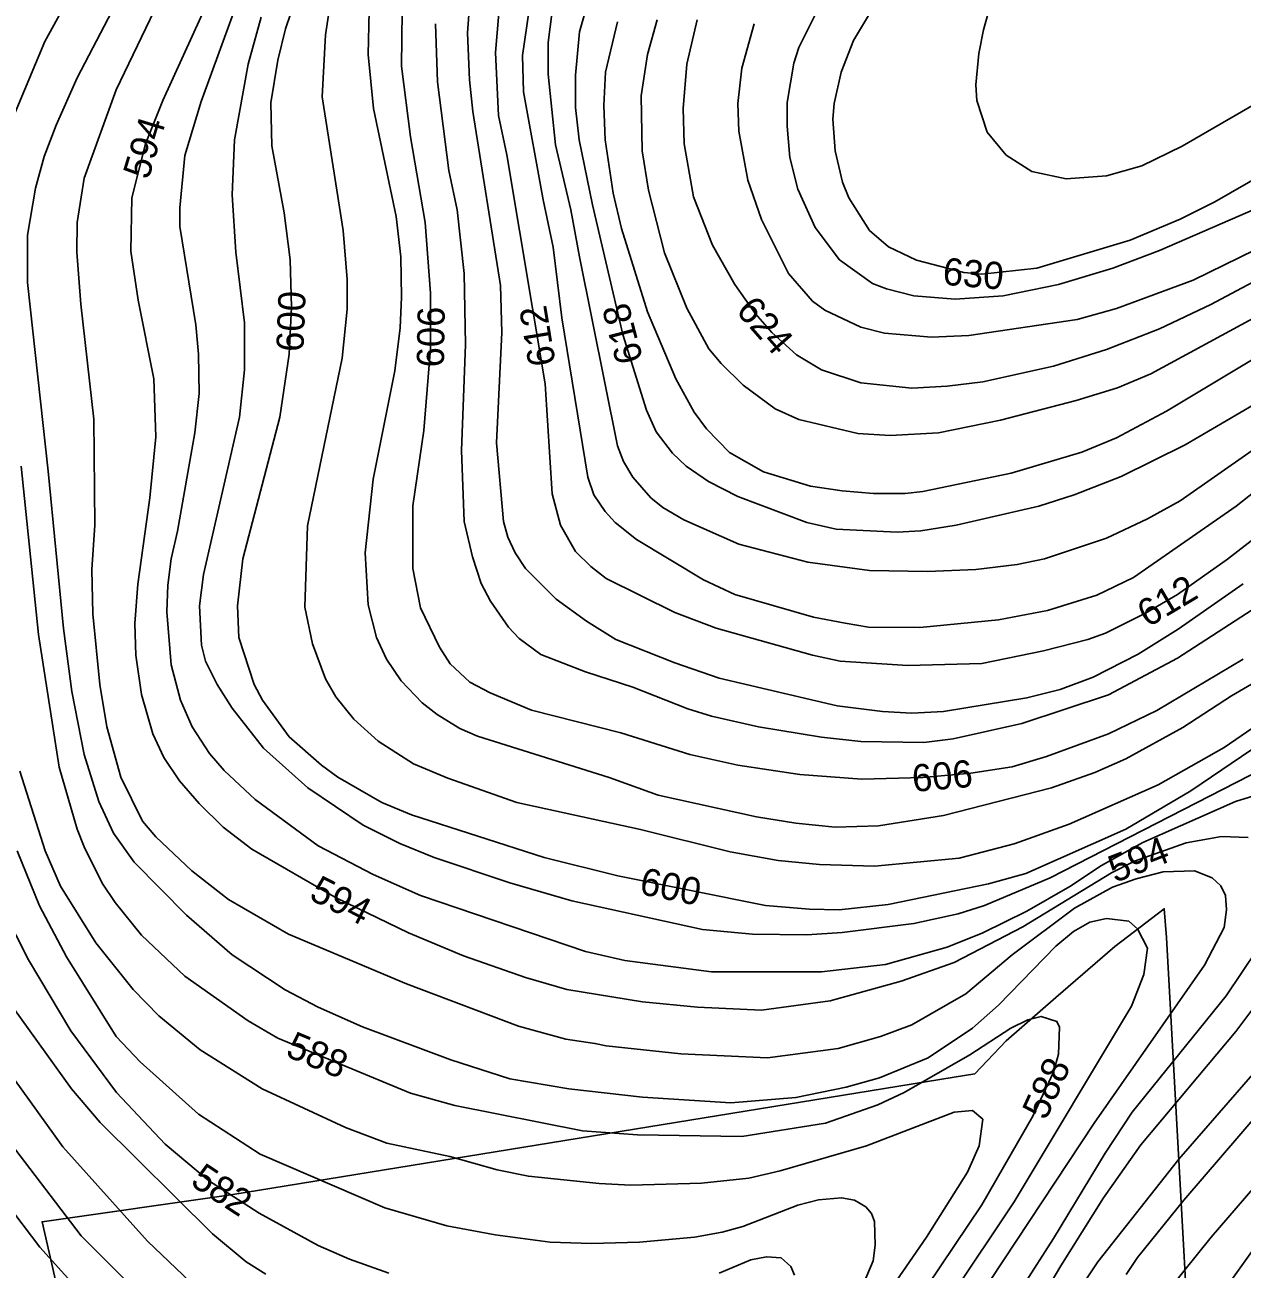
# Model space of a CAD drawing. Extents: x -709418 to -703832, y -1161719 to -1157826.
# Drawn here: x -709000.3 to -708642.1, y -1161138 to -1160771.9 of the extents above; entities that cross this region are included whole.
import ezdxf

# ---------------------------------------------------------------- set-up
doc = ezdxf.new("R2010")
doc.units = 0
for name, color, linetype in [('120_vrstevnice hlavní', 7, 'Continuous'), ('121_vrstevnice hlavní_popis', 7, 'Continuous'), ('122_vrstevnice základní', 7, 'Continuous'), ('541_PHO_II. st', 7, 'Continuous')]:
    doc.layers.add(name, color=color, linetype=linetype)

msp = doc.modelspace()

# ---------------------------------------------------------------- linework, layer by layer
at = {"layer": '120_vrstevnice hlavní'}
for points in [[(-708963.16, -1160745.88), (-708984.85, -1160787.53), (-708991.08, -1160801.42), (-708994.55, -1160810.68), (-708997.15, -1160819.93), (-708999.46, -1160833.82), (-708999.46, -1160847.71), (-708993.39, -1160903.25), (-708988.91, -1160949.54), (-708986.45, -1160968.05), (-708982.83, -1160986.56), (-708978.49, -1161000.45), (-708974.15, -1161009.71), (-708968.08, -1161018.24), (-708952.74, -1161033.86), (-708939.29, -1161045.58), (-708923.67, -1161055.85), (-708913.98, -1161060.91), (-708900.96, -1161066.7), (-708874.93, -1161076.39), (-708857.57, -1161082.03), (-708840.21, -1161084.92)], [(-708920.49, -1160764.1), (-708923.53, -1160773.07), (-708925.84, -1160782.33), (-708927.86, -1160794.8), (-708927.6, -1160807.53), (-708923.96, -1160827.17), (-708922.22, -1160841.05), (-708921.79, -1160854.94), (-708922.51, -1160868.82), (-708925.26, -1160887.34), (-708936.11, -1160929), (-708937.7, -1160942.88), (-708937.27, -1160952.14), (-708932.78, -1160966.03), (-708930.32, -1160970.65)], [(-708869.28, -1160764.97), (-708870.01, -1160774.23), (-708869.43, -1160788.11), (-708868.42, -1160797.37), (-708860.32, -1160848.57), (-708859.88, -1160862.46), (-708861.47, -1160894.86), (-708859.45, -1160918), (-708858.15, -1160922.63), (-708855.98, -1160927.26), (-708852.94, -1160931.89)], [(-708747.49, -1160761.5), (-708756.46, -1160776.54), (-708760.08, -1160785.8), (-708762.1, -1160795.06), (-708762.54, -1160799.68), (-708761.81, -1160808.94), (-708759.64, -1160818.2), (-708757.76, -1160822.83), (-708751.71, -1160832.37), (-708746.17, -1160837.26), (-708737.85, -1160841.18), (-708723.92, -1160844.81), (-708718.71, -1160845.25), (-708702.51, -1160843.51), (-708675.03, -1160835.27), (-708660.27, -1160829.05), (-708650.15, -1160823.98), (-708625.7, -1160809.95), (-708603.28, -1160794.91), (-708575.51, -1160777.26), (-708566.25, -1160770.32)], [(-708825.89, -1160771.05), (-708829.36, -1160785.8), (-708829.94, -1160795.63), (-708829.51, -1160805.76), (-708827.19, -1160821.38), (-708824.73, -1160831.8), (-708817.07, -1160856.39), (-708808.68, -1160876.06), (-708803.33, -1160885.89), (-708799.71, -1160890.81), (-708792.91, -1160897.75), (-708782.93, -1160903.39), (-708769.05, -1160907.59), (-708759.79, -1160909.04), (-708750.53, -1160909.76), (-708741.27, -1160909.76), (-708736.07, -1160909.18), (-708710.03, -1160903.83), (-708689.2, -1160897.61), (-708679.08, -1160893.41), (-708664.32, -1160885.6), (-708629.03, -1160864.34)], [(-708852.94, -1160931.89), (-708843.97, -1160940.86), (-708835, -1160947.37), (-708826.33, -1160952.72), (-708808.97, -1160959.66), (-708795.95, -1160964.15), (-708761.23, -1160972.25), (-708747.93, -1160973.98), (-708739.25, -1160974.41), (-708729.99, -1160973.98), (-708705.4, -1160969.93), (-708695.57, -1160967.47), (-708685.88, -1160963.85), (-708672.71, -1160957.06), (-708660.85, -1160949.68), (-708641.76, -1160936.37)], [(-708930.32, -1160970.65), (-708922.51, -1160981.36), (-708912.97, -1160989.75), (-708908.19, -1160993.22), (-708895.18, -1161000.74), (-708886.5, -1161004.36), (-708847.44, -1161016.94), (-708825.75, -1161022.29), (-708782.35, -1161030.97), (-708769.34, -1161032.13), (-708760.66, -1161032.27), (-708746.19, -1161030.68), (-708716.68, -1161024.61), (-708705.69, -1161021.57), (-708676.28, -1161008.53), (-708657.13, -1160997.28), (-708636.2, -1160983.09)], [(-708840.21, -1161084.92), (-708818.51, -1161087.38), (-708792.48, -1161089.12), (-708773.39, -1161087.53), (-708758.63, -1161084.49), (-708748.8, -1161081.74), (-708734.48, -1161075.81), (-708721.46, -1161067.13), (-708713.79, -1161060.33), (-708696.87, -1161042.98), (-708691.66, -1161038.64), (-708686.89, -1161035.89), (-708681.97, -1161034.88), (-708675.46, -1161035.6), (-708672.86, -1161037.91), (-708669.96, -1161043.55), (-708670.98, -1161051.36), (-708674.59, -1161060.62), (-708709.16, -1161118.19), (-708727.68, -1161145.96)], [(-708929.31, -1161139.45), (-708935.1, -1161135.84), (-708945.08, -1161127.59), (-708978.06, -1161094.9), (-708986.59, -1161084.92), (-709008.87, -1161053.97)], [(-708614.28, -1161065.4), (-708659.26, -1161117.76), (-708672.86, -1161134.54), (-708676.18, -1161139.6)]]:
    msp.add_lwpolyline(points, dxfattribs=at)
at = {"layer": '122_vrstevnice základní'}
for points in [[(-708907.9, -1160680.5), (-708959.69, -1160794.19), (-708964.75, -1160806.92), (-708968.8, -1160822.83), (-708969.09, -1160838.45), (-708966.92, -1160852.91), (-708962.29, -1160876.06), (-708961.75, -1160893.14), (-708963.45, -1160911.06), (-708967.06, -1160936.52), (-708967.93, -1160948.09), (-708967.64, -1160957.35), (-708965.91, -1160968.92), (-708962.58, -1160980.49), (-708959.4, -1160987.43), (-708954.77, -1160994.38), (-708948.98, -1161001.03), (-708941.9, -1161007.97), (-708933.51, -1161014.48), (-708908.63, -1161028.8), (-708887.36, -1161039.07)], [(-708712.35, -1160752.53), (-708718.13, -1160773.36), (-708719.58, -1160780.3), (-708720.45, -1160789.56), (-708720.16, -1160794.19), (-708717.12, -1160803.45), (-708711.48, -1160810.24), (-708703.96, -1160815.02), (-708693.83, -1160817.19), (-708681.97, -1160816.32), (-708671.56, -1160813.43), (-708659.7, -1160807.64), (-708631.06, -1160791.01), (-708584.77, -1160761.64)], [(-708634.82, -1160997.56), (-708644.07, -1161000.45), (-708671.27, -1161012.46), (-708683.42, -1161019.25), (-708692.82, -1161025.47), (-708705.4, -1161032.71), (-708718.42, -1161039.07), (-708728.84, -1161043.27), (-708747.06, -1161048.33), (-708765.86, -1161050.5), (-708798.26, -1161050.5), (-708823.72, -1161047.17), (-708835.29, -1161044.57), (-708883.89, -1161028.08), (-708897.78, -1161021.86), (-708913.98, -1161013.47), (-708932.49, -1160999.87), (-708941.61, -1160991.34), (-708945.95, -1160986.28), (-708951.01, -1160978.47), (-708954.48, -1160970.65), (-708957.23, -1160960.24), (-708958.53, -1160944.62), (-708958.24, -1160936.81), (-708957.23, -1160929), (-708955.35, -1160920.9), (-708950.29, -1160891.97), (-708948.98, -1160880.4), (-708949.13, -1160868.82), (-708950, -1160860.15), (-708954.62, -1160831.22), (-708954.62, -1160825.72), (-708953.18, -1160810.39), (-708948.39, -1160794.49), (-708933.94, -1160754.84)], [(-708985.87, -1160761.21), (-708994.4, -1160776.83), (-709003.08, -1160797.66)], [(-708833.41, -1160761.21), (-708837.03, -1160773.94), (-708838.19, -1160786.67), (-708838.19, -1160796.21), (-708837.17, -1160805.76), (-708833.27, -1160824.85), (-708824.3, -1160863.04), (-708817.36, -1160885.31), (-708814.46, -1160891.68), (-708809.69, -1160897.9), (-708805.64, -1160901.8), (-708799.13, -1160906.29), (-708790.45, -1160910.63), (-708770.2, -1160918.29), (-708761.52, -1160920.32), (-708743.59, -1160921.19), (-708736.65, -1160920.75), (-708726.23, -1160919.16), (-708701.93, -1160913.52), (-708691.52, -1160910.19), (-708677.63, -1160904.84), (-708658.83, -1160895.44), (-708638.72, -1160883.72)], [(-708529.22, -1160758.89), (-708565.53, -1160785.8), (-708598.08, -1160805.47), (-708630.04, -1160822.54), (-708666.35, -1160838.3), (-708680.09, -1160843.51), (-708696.15, -1160848.29), (-708712.35, -1160851.61), (-708726.52, -1160852.62), (-708738.67, -1160851.61), (-708746.77, -1160849.59), (-708750.82, -1160848), (-708760.51, -1160841.05), (-708767.74, -1160831.51), (-708772.81, -1160820.22), (-708775.12, -1160810.97), (-708775.99, -1160801.71), (-708775.99, -1160794.77), (-708773.96, -1160783.2), (-708772.52, -1160778.57), (-708766.73, -1160766.99)], [(-708685.59, -1161095.05), (-708653.19, -1161048.62), (-708647.4, -1161037.48), (-708646.68, -1161032.27), (-708646.97, -1161028.08), (-708648.39, -1161025.26), (-708650.87, -1161022.87), (-708656.08, -1161020.84), (-708665.34, -1161021.13), (-708673.29, -1161023.16), (-708680.23, -1161025.62), (-708691.37, -1161031.84), (-708709.74, -1161045.58), (-708723.34, -1161057.01), (-708739.25, -1161066.12), (-708748.51, -1161069.59), (-708760.95, -1161073.06), (-708781.77, -1161075.81), (-708807.23, -1161074.65), (-708829.22, -1161072.34), (-708832.54, -1161071.62), (-708841.08, -1161070.31), (-708854.97, -1161066.55), (-708887.94, -1161054.11), (-708922.66, -1161039.5), (-708940.3, -1161029.23), (-708951.15, -1161020.84), (-708961.71, -1161010.86), (-708965.62, -1161006.24), (-708971.98, -1160993.22), (-708976.18, -1160978.47), (-708978.2, -1160966.03), (-708980.23, -1160945.2), (-708980.52, -1160932.18), (-708979.65, -1160919.16), (-708979.94, -1160887.92), (-708983.8, -1160854.05), (-708985, -1160838.74), (-708984.85, -1160830.06), (-708982.83, -1160817.04), (-708973.43, -1160791.01), (-708959.69, -1160762.37)], [(-708851.2, -1160762.66), (-708853.81, -1160780.88), (-708853.52, -1160791.58), (-708847.73, -1160823.41), (-708844.84, -1160837.29), (-708842.24, -1160858.12), (-708834.57, -1160904.99), (-708832.83, -1160910.19), (-708829.51, -1160915.11), (-708826.61, -1160918.29), (-708820.25, -1160923.35), (-708800.58, -1160935.22), (-708791.32, -1160939.56), (-708768.18, -1160946.21), (-708758.92, -1160947.94), (-708751.98, -1160949.1), (-708736.94, -1160949.25), (-708713.79, -1160946.93), (-708699.33, -1160944.18), (-708684.86, -1160939.7), (-708674.01, -1160934.49), (-708643.78, -1160913.52), (-708610.81, -1160887.48)], [(-708898.94, -1160767.86), (-708899.23, -1160780.59), (-708897.63, -1160796.5), (-708890.98, -1160828.32)], [(-708641.76, -1160958.5), (-708667.22, -1160973.69), (-708681.39, -1160980.49), (-708699.62, -1160987.14), (-708709.74, -1160990.18), (-708721.89, -1160992.06), (-708736.07, -1160993.36), (-708754, -1160993.8), (-708772.23, -1160992.5), (-708790.45, -1160989.75), (-708804.63, -1160986.56), (-708824.88, -1160980.2), (-708851.2, -1160973.55), (-708863.35, -1160968.48), (-708869.28, -1160965.3), (-708875.07, -1160959.95), (-708878.25, -1160955.03), (-708883.89, -1160943.46), (-708886.06, -1160931.89), (-708886.06, -1160913.38), (-708882.88, -1160891.24), (-708880.86, -1160867.09), (-708880.86, -1160850.89), (-708882.45, -1160830.06), (-708886.79, -1160804.89), (-708889.39, -1160784.06), (-708889.24, -1160767.86)], [(-708860.75, -1160768.44), (-708861.76, -1160780.01), (-708860.89, -1160798.53), (-708858.44, -1160810.1)], [(-708598.94, -1160870.12), (-708618.91, -1160883), (-708660.27, -1160911.93), (-708669.96, -1160917.28), (-708681.97, -1160922.92), (-708700.2, -1160929), (-708708.3, -1160930.73), (-708720.45, -1160932.18), (-708734.62, -1160932.76), (-708751.69, -1160932.47), (-708769.91, -1160930.01), (-708790.16, -1160924.66), (-708806.36, -1160917.57), (-708812.58, -1160913.95), (-708816.06, -1160911.06), (-708821.41, -1160904.99), (-708824.16, -1160900.36), (-708825.89, -1160895.73), (-708837.03, -1160840.19), (-708839.63, -1160826.3), (-708844.12, -1160807.21), (-708846.29, -1160786.38), (-708846.29, -1160777.12), (-708845.13, -1160767.86)], [(-708930.76, -1160769.6), (-708934.52, -1160783.48), (-708938.57, -1160805.76), (-708939.29, -1160821.96), (-708938.14, -1160838.74), (-708935.68, -1160859.57), (-708935.68, -1160873.45), (-708937.12, -1160887.34), (-708947.68, -1160933.62), (-708948.84, -1160942.88), (-708948.26, -1160954.45), (-708947.1, -1160959.08), (-708943.63, -1160966.03), (-708939.29, -1160972.97), (-708930.04, -1160984.68), (-708917.02, -1160996.4), (-708900.67, -1161007.39), (-708889.97, -1161012.75)], [(-708910.94, -1160769.02), (-708911.81, -1160774.81)], [(-708879.41, -1160771.62), (-708878.83, -1160788.69), (-708875.5, -1160814.73), (-708873.05, -1160826.3), (-708871.02, -1160845.1), (-708870.59, -1160865.93), (-708871.74, -1160897.17), (-708871.02, -1160918), (-708868.56, -1160928.42), (-708865.96, -1160936.23), (-708863.21, -1160941.44)], [(-708814.18, -1160770.47), (-708817.07, -1160780.59), (-708818.95, -1160792.74), (-708818.66, -1160808.94), (-708816.78, -1160820.51), (-708812.01, -1160839.03), (-708805.5, -1160855.23), (-708798.99, -1160867.23), (-708795.37, -1160871.57), (-708788.86, -1160877.94), (-708779.46, -1160884.88), (-708772.52, -1160888.06), (-708755.16, -1160892.11), (-708745.61, -1160892.69), (-708731.44, -1160891.97), (-708713.21, -1160888.21), (-708690.94, -1160882.42), (-708678.79, -1160878.66), (-708668.95, -1160874.61), (-708624.98, -1160850.74)], [(-708637.42, -1160846.84), (-708651.31, -1160854.22), (-708666.35, -1160861.3), (-708681.97, -1160867.38), (-708697.59, -1160872.3), (-708718.42, -1160876.92), (-708728.84, -1160878.23), (-708739.25, -1160878.8), (-708754.29, -1160877.21), (-708765.86, -1160873.45), (-708773.24, -1160868.97), (-708780.47, -1160862.46), (-708785.25, -1160856.96), (-708791.32, -1160848.29), (-708797.97, -1160836.71), (-708803.47, -1160822.54), (-708806.22, -1160806.92), (-708806.51, -1160796.5), (-708805.5, -1160783.48), (-708802.46, -1160770.47)], [(-708785.68, -1160771.62), (-708789.3, -1160784.64), (-708790.45, -1160795.06), (-708790.16, -1160803.16), (-708787.56, -1160817.62), (-708783.51, -1160829.19), (-708775.55, -1160845.1), (-708768.47, -1160853.2), (-708764.85, -1160855.81), (-708754.29, -1160860.87), (-708747.35, -1160862.6), (-708733.46, -1160863.76), (-708722.47, -1160863.33), (-708690.65, -1160858.55), (-708679.08, -1160855.37), (-708656.51, -1160846.98), (-708633.66, -1160835.84), (-708613.12, -1160824.85), (-708563.65, -1160793.61), (-708523.44, -1160771.19)], [(-708911.81, -1160774.81), (-708912.74, -1160793.12), (-708906.6, -1160832.37), (-708905.45, -1160846.84), (-708905.45, -1160855.52), (-708906.89, -1160869.98), (-708917.1, -1160919.27), (-708917.86, -1160943.25), (-708915.59, -1160954.01), (-708911.81, -1160964.29), (-708908.77, -1160969.64), (-708903.42, -1160976.15), (-708896.33, -1160982.66), (-708885.92, -1160989.31), (-708875.79, -1160993.51), (-708855.54, -1161000.74), (-708819.09, -1161008.7), (-708792.77, -1161015.2), (-708778.59, -1161017.81), (-708766.44, -1161018.97), (-708750.24, -1161019.4), (-708725.36, -1161017.08), (-708709.16, -1161012.89), (-708692.96, -1161007.1), (-708666.78, -1160995.53), (-708647.4, -1160984.54), (-708610.52, -1160959.23)], [(-708893.15, -1161139.16), (-708904.72, -1161135.11), (-708913.98, -1161131.06), (-708931.34, -1161121.52), (-708946.23, -1161111.97), (-708958.96, -1161101.27), (-708973.28, -1161086.08), (-708986.73, -1161067.85), (-708999.18, -1161047.03), (-709013.78, -1161018.39), (-709020.15, -1160997.56), (-709022.46, -1160987.14), (-709026.08, -1160963.71), (-709026.51, -1160955.9), (-709029.98, -1160929.86), (-709033.89, -1160910.77), (-709040.25, -1160887.63), (-709046.18, -1160852.91), (-709047.63, -1160829.77), (-709046.47, -1160813.86), (-709042.57, -1160795.63), (-709037.22, -1160780.01)], [(-708858.44, -1160810.1), (-708847.15, -1160877.5), (-708845.13, -1160909.9), (-708842.67, -1160919.16), (-708838.19, -1160926.83), (-708833.7, -1160931.31), (-708829.22, -1160934.78), (-708808.97, -1160944.76), (-708796.82, -1160949.39), (-708768.47, -1160957.35), (-708760.37, -1160959.08), (-708740.41, -1160960.38), (-708718.71, -1160959.81), (-708700.48, -1160956.05), (-708687.47, -1160952.72), (-708682.26, -1160950.84), (-708670.54, -1160945.05), (-708661.14, -1160939.56), (-708646.39, -1160929.14), (-708636.41, -1160921.33)], [(-708890.98, -1160828.32), (-708889.68, -1160840.19), (-708889.39, -1160852.05), (-708889.82, -1160861.01), (-708891.42, -1160873.74), (-708897.78, -1160905.56), (-708900.09, -1160927.26), (-708899.23, -1160942.59), (-708896.77, -1160952.14), (-708893.87, -1160958.5), (-708889.53, -1160964.87), (-708883.32, -1160971.38), (-708878.97, -1160974.85), (-708872.32, -1160978.9), (-708867.11, -1160981.21), (-708828.35, -1160993.36), (-708813.89, -1160998.57), (-708784.96, -1161004.93), (-708773.39, -1161006.81), (-708761.81, -1161007.97), (-708749.09, -1161007.54), (-708729.99, -1161004.5), (-708698.17, -1160996.4), (-708685.44, -1160991.92), (-708676.33, -1160987.87), (-708659.55, -1160978.61), (-708645.23, -1160969.35), (-708624.69, -1160957.35)], [(-709001.35, -1160901.8), (-708996.28, -1160951.27), (-708990.21, -1160990.32), (-708984.85, -1161008.55), (-708982.83, -1161013.76), (-708977.48, -1161024.46), (-708973.72, -1161030.1), (-708965.91, -1161039.79), (-708953.18, -1161051.8)], [(-708863.21, -1160941.44), (-708858, -1160949.1), (-708854.82, -1160952.43), (-708848.46, -1160957.2), (-708835.29, -1160962.26), (-708821.41, -1160966.75), (-708805.21, -1160973.11), (-708798.26, -1160975.28), (-708784.38, -1160978.46), (-708765.86, -1160981.5), (-708754.29, -1160982.8), (-708735.78, -1160983.09), (-708727.1, -1160981.94), (-708706.85, -1160977.45), (-708681.39, -1160969.06), (-708661.14, -1160958.21), (-708639.16, -1160944.04)], [(-709001.78, -1160991.48), (-708994.26, -1161014.92)], [(-708889.97, -1161012.75), (-708879.84, -1161016.94), (-708857.57, -1161024.32), (-708839.34, -1161029.67), (-708800.87, -1161038.06), (-708786.11, -1161039.5), (-708770.2, -1161039.65), (-708759.79, -1161038.93), (-708738.67, -1161036.32), (-708725.65, -1161033.43), (-708717.84, -1161030.97), (-708698.6, -1161022.87), (-708635.97, -1160990.76)], [(-708887.36, -1161039.07), (-708871.17, -1161045.87), (-708852.94, -1161052.23), (-708840.79, -1161055.71), (-708818.51, -1161059.32), (-708802.31, -1161060.91), (-708783.51, -1161061.78), (-708763.26, -1161059.03), (-708742.43, -1161053.25), (-708726.81, -1161047.75), (-708706.56, -1161037.33), (-708680.52, -1161021.42), (-708673.72, -1161017.95), (-708658.54, -1161012.6), (-708648.12, -1161010.72), (-708640.31, -1161011.01)], [(-709002.5, -1161014.92), (-708995.99, -1161031.11), (-708988.04, -1161046.16), (-708973.43, -1161069.59), (-708966.34, -1161076.97), (-708949.13, -1161092.44), (-708931.05, -1161104.16), (-708894.31, -1161119.93), (-708876.08, -1161125.28), (-708861.91, -1161127.88), (-708845.71, -1161130.05), (-708833.56, -1161130.49), (-708819.38, -1161130.05), (-708803.18, -1161128.6), (-708795.08, -1161127.16), (-708789.01, -1161125.42), (-708772.81, -1161119.2), (-708766.73, -1161117.61), (-708759.93, -1161117.03), (-708756.17, -1161117.76), (-708752.85, -1161119.64), (-708751.11, -1161121.66), (-708750.24, -1161123.98), (-708750.1, -1161130.92), (-708750.68, -1161135.55), (-708753.57, -1161142.49)], [(-708994.26, -1161014.92), (-708989.77, -1161025.33), (-708979.36, -1161041.96), (-708968.37, -1161055.71), (-708960.84, -1161063.52), (-708948.69, -1161073.5), (-708930.47, -1161084.92), (-708905.88, -1161096.35), (-708893.73, -1161100.98), (-708875.22, -1161104.88), (-708861.33, -1161108.79), (-708852.07, -1161110.67), (-708831.24, -1161112.84), (-708821.99, -1161113.27), (-708801.16, -1161112.7), (-708787.27, -1161111.25), (-708778.01, -1161109.08), (-708752.56, -1161101.7), (-708726.81, -1161091.87), (-708721.46, -1161091.29), (-708718.42, -1161093.89), (-708719.43, -1161101.7), (-708722.9, -1161109.51), (-708734.91, -1161128.61), (-708758.92, -1161163.32)], [(-708637.56, -1161043.84), (-708646.82, -1161057.58), (-708674.45, -1161091.86), (-708682.4, -1161103.87), (-708697.59, -1161129.04), (-708733.32, -1161184.73)], [(-708953.18, -1161051.8), (-708934.52, -1161064.96), (-708925.84, -1161070.02), (-708886.79, -1161086.22), (-708873.77, -1161089.84), (-708836.16, -1161097.36), (-708819.96, -1161098.52), (-708789.3, -1161098.95), (-708764.71, -1161095.05), (-708749.23, -1161089.7), (-708741.56, -1161086.08), (-708722.18, -1161074.94), (-708710.18, -1161067.13), (-708705.11, -1161064.67), (-708701.21, -1161063.66), (-708696.58, -1161065.11), (-708695.86, -1161066.84), (-708696.15, -1161074.8), (-708697.59, -1161080.01), (-708703.67, -1161093.02), (-708718.71, -1161119.06), (-708750.68, -1161166.65)], [(-708712.49, -1161165.92), (-708695.42, -1161137), (-708682.84, -1161117.03), (-708671.85, -1161101.41), (-708643.93, -1161068.14), (-708634.24, -1161055.13)], [(-709020.44, -1161058.45), (-708989.05, -1161101.99), (-708964.17, -1161129.76), (-708951.59, -1161141.77)], [(-708969.23, -1161142.64), (-708983.7, -1161128.17), (-709004.82, -1161100.55), (-709028.97, -1161066.7)], [(-708627.01, -1161066.99), (-708660.71, -1161105.61), (-708684.57, -1161135.84), (-708694.7, -1161151.17)], [(-708615.72, -1161087.38), (-708651.16, -1161128.61), (-708667.62, -1161149.13)], [(-708720.01, -1161147.12), (-708685.59, -1161095.05)], [(-708625.56, -1161113.71), (-708667.8, -1161172.87)], [(-709005.97, -1161118.19), (-708995.85, -1161131.5), (-708982.25, -1161146.69)], [(-708773.82, -1161139.74), (-708774.83, -1161137.28), (-708777.72, -1161134.68), (-708782.06, -1161134.39), (-708786.69, -1161135.26), (-708795.95, -1161139.16)]]:
    msp.add_lwpolyline(points, dxfattribs=at)
at = {"layer": '541_PHO_II. st'}
for points in [[(-708696.88, -1161058.05), (-708679.5, -1161043.11), (-708664.97, -1161031.99), (-708664.32, -1161040.41), (-708657.31, -1161168.06), (-708648.66, -1161281.66), (-708833.03, -1161306.7), (-708866.77, -1161311.01), (-708959.4, -1161323.22), (-708973.44, -1161249.69)], [(-708982.03, -1161181.65), (-708995.21, -1161124.05), (-708939.65, -1161116.11), (-708726.79, -1161081.5), (-708720.68, -1161080.5), (-708711.48, -1161070.84), (-708696.88, -1161058.05)]]:
    msp.add_lwpolyline(points, dxfattribs=at)

# ---------------------------------------------------------------- texts
at = {"layer": '121_vrstevnice hlavní_popis'}
for s, rotation, p in [('594', 73.2103, (-708963.9, -1160817.72)), ('630', 355.1266, (-708730.39, -1160848.33)), ('600', 87.7043, (-708918.32, -1160868.22)), ('624', 311.2348, (-708791.31, -1160856.2)), ('606', 89.0668, (-708876.97, -1160872.74)), ('612', 99.3584, (-708844.02, -1160871.66)), ('618', 104.6412, (-708818.28, -1160870.45)), ('612', 30.7891, (-708669.79, -1160949.37)), ('606', 5.076, (-708738.86, -1160997.64)), ('594', 21.2571, (-708679.49, -1161024.42)), ('600', 348.5504, (-708819.73, -1161027.59)), ('594', 333.1904, (-708916.97, -1161029.02)), ('588', 337.2863, (-708923.9, -1161075.22)), ('588', 65.2916, (-708699.83, -1161094.5)), ('582', 326.7633, (-708951.88, -1161113.09))]:
    msp.add_text(s, height=8, rotation=rotation, dxfattribs=at).set_placement(p)

doc.saveas('drawing.dxf')
